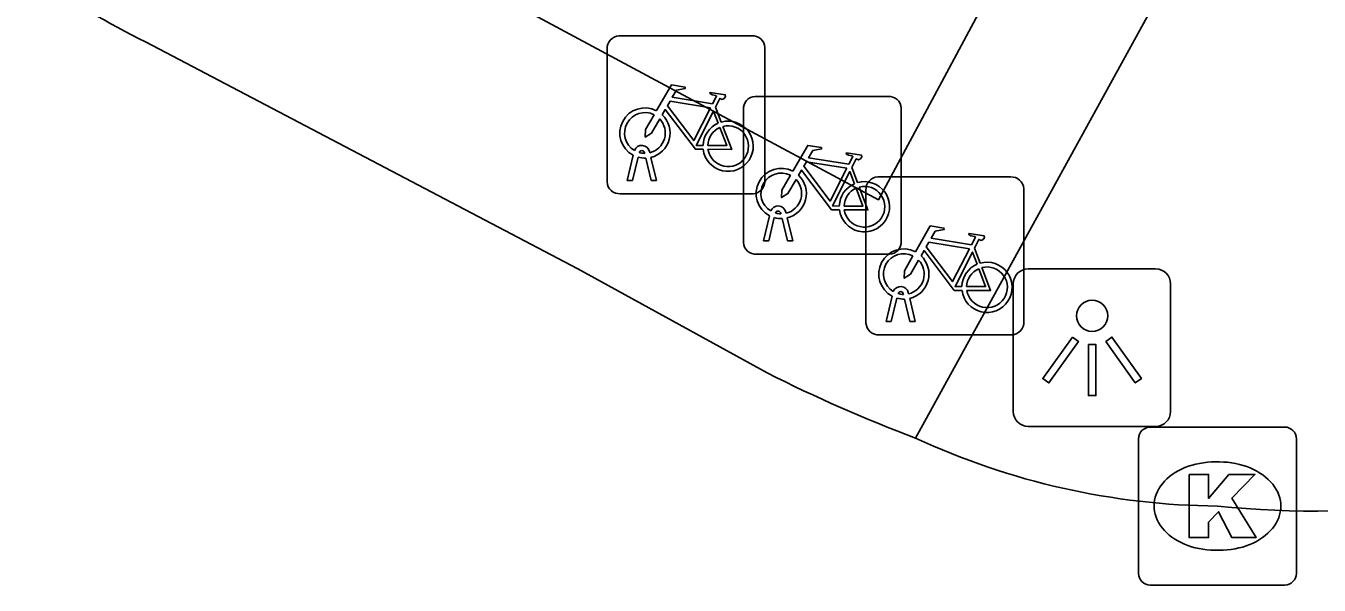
# Model space of a CAD drawing. Extents: x 159489 to 160304, y 383826 to 384530.
# Drawn here: x 160037.86 to 160046.05, y 383902.91 to 383906.45 of the extents above; entities that cross this region are included whole.
import ezdxf

# ---------------------------------------------------------------- set-up
doc = ezdxf.new("R2010")
doc.units = 0
for name, color, linetype in [('IMGEO_Fietsenrek', 7, 'Continuous'), ('IMGEO_Kolk', 7, 'Continuous'), ('IMGEO_Lichtpunt', 7, 'Continuous'), ('IMGEO_Rijbaan_lokaal_open', 7, 'Continuous'), ('IMGEO_Voetpad_open', 7, 'Continuous')]:
    doc.layers.add(name, color=color, linetype=linetype)

msp = doc.modelspace()

# ---------------------------------------------------------------- linework, layer by layer
at = {"layer": 'IMGEO_Fietsenrek'}
for p, q in [((160041.6189, 383906.3875), (160042.4598, 383906.3875)), ((160042.4598, 383906.3875), (160041.6189, 383906.3875)), ((160041.5445, 383905.4629), (160041.5445, 383906.3038)), ((160041.5445, 383906.3038), (160041.5445, 383905.4629)), ((160042.5435, 383906.3131), (160042.5435, 383905.4722)), ((160042.5435, 383905.4722), (160042.5435, 383906.3131)), ((160042.2312, 383905.9372), (160042.2675, 383905.842)), ((160042.4819, 383906.0045), (160043.3228, 383906.0045)), ((160043.3228, 383906.0045), (160042.4819, 383906.0045)), ((160042.4075, 383905.0799), (160042.4075, 383905.9208)), ((160042.4075, 383905.9208), (160042.4075, 383905.0799)), ((160043.4065, 383905.9301), (160043.4065, 383905.0892)), ((160043.4065, 383905.0892), (160043.4065, 383905.9301)), ((160041.6715, 383905.4723), (160041.7098, 383905.6323)), ((160041.7402, 383905.6201), (160041.7049, 383905.4723)), ((160041.7819, 383905.6439), (160041.7809, 383905.6482)), ((160041.823, 383905.4723), (160041.7891, 383905.614)), ((160041.8126, 383905.6554), (160041.8144, 383905.6475)), ((160041.8214, 383905.6183), (160041.8564, 383905.4723)), ((160043.0942, 383905.5542), (160043.1305, 383905.459)), ((160041.7049, 383905.4723), (160041.6715, 383905.4723)), ((160041.8564, 383905.4723), (160041.823, 383905.4723)), ((160043.2579, 383905.4945), (160044.0988, 383905.4945)), ((160044.0988, 383905.4945), (160043.2579, 383905.4945)), ((160042.4691, 383905.3885), (160041.6282, 383905.3885)), ((160041.6282, 383905.3885), (160042.4691, 383905.3885)), ((160043.1835, 383904.5699), (160043.1835, 383905.4108)), ((160043.1835, 383905.4108), (160043.1835, 383904.5699)), ((160044.1825, 383905.4201), (160044.1825, 383904.5792)), ((160044.1825, 383904.5792), (160044.1825, 383905.4201)), ((160042.5345, 383905.0893), (160042.5728, 383905.2493)), ((160042.6032, 383905.2371), (160042.5679, 383905.0893)), ((160042.6449, 383905.2609), (160042.6439, 383905.2652)), ((160042.686, 383905.0893), (160042.6521, 383905.231)), ((160042.6756, 383905.2724), (160042.6774, 383905.2645)), ((160042.6844, 383905.2353), (160042.7194, 383905.0893)), ((160042.5679, 383905.0893), (160042.5345, 383905.0893)), ((160042.7194, 383905.0893), (160042.686, 383905.0893)), ((160043.8702, 383905.0442), (160043.9065, 383904.949)), ((160043.3321, 383905.0055), (160042.4912, 383905.0055)), ((160042.4912, 383905.0055), (160043.3321, 383905.0055)), ((160043.3105, 383904.5793), (160043.3488, 383904.7393)), ((160043.3792, 383904.7271), (160043.3439, 383904.5793)), ((160043.4209, 383904.7509), (160043.4199, 383904.7552)), ((160043.462, 383904.5793), (160043.4281, 383904.721)), ((160043.4516, 383904.7624), (160043.4534, 383904.7545)), ((160043.4604, 383904.7253), (160043.4954, 383904.5793)), ((160043.3439, 383904.5793), (160043.3105, 383904.5793)), ((160043.4954, 383904.5793), (160043.462, 383904.5793)), ((160044.1081, 383904.4955), (160043.2672, 383904.4955)), ((160043.2672, 383904.4955), (160044.1081, 383904.4955))]:
    msp.add_line(p, q, dxfattribs=at)
for points in [[(160041.8571, 383905.9142), (160041.9518, 383906.0777), (160042.038, 383906.0639), (160042.0397, 383906.0552), (160041.9836, 383906.0443), (160041.9574, 383905.999), (160042.2126, 383905.9582)], [(160042.2126, 383905.9582), (160042.2376, 383906.007), (160042.2325, 383906.011), (160042.2093, 383906.0147), (160042.1966, 383906.0222), (160042.1956, 383906.0253), (160042.1978, 383906.0299), (160042.2926, 383906.0148), (160042.2949, 383906.0045), (160042.2855, 383905.9921), (160042.2731, 383905.9857), (160042.2586, 383905.9919), (160042.2312, 383905.9372)], [(160042.1997, 383905.933), (160041.9429, 383905.974), (160041.9262, 383905.9452), (160042.0932, 383905.7249), (160042.1997, 383905.933)], [(160041.8778, 383905.8617), (160041.8262, 383905.7725), (160041.7863, 383905.7465), (160041.7875, 383905.794), (160041.842, 383905.8882)], [(160042.1528, 383905.6695), (160042.1031, 383905.6696), (160041.9124, 383905.9213), (160041.8934, 383905.8885)], [(160042.2477, 383905.835), (160042.2184, 383905.9118), (160042.109, 383905.6937), (160042.1517, 383905.6936)], [(160042.1817, 383905.6935), (160042.3016, 383905.6933), (160042.2584, 383905.8069)], [(160042.2782, 383905.8138), (160042.3332, 383905.6692), (160042.1831, 383905.6695)], [(160042.7201, 383905.5312), (160042.8148, 383905.6947), (160042.901, 383905.6809), (160042.9027, 383905.6722), (160042.8466, 383905.6613), (160042.8204, 383905.616), (160043.0756, 383905.5752)], [(160043.0756, 383905.5752), (160043.1006, 383905.624), (160043.0955, 383905.628), (160043.0723, 383905.6317), (160043.0596, 383905.6392), (160043.0586, 383905.6423), (160043.0608, 383905.6469), (160043.1556, 383905.6318), (160043.1579, 383905.6215), (160043.1485, 383905.6091), (160043.1361, 383905.6027), (160043.1216, 383905.6089), (160043.0942, 383905.5542)], [(160043.0158, 383905.2865), (160042.9661, 383905.2866), (160042.7754, 383905.5383), (160042.7564, 383905.5055)], [(160043.0627, 383905.55), (160042.8059, 383905.591), (160042.7892, 383905.5622), (160042.9562, 383905.3419), (160043.0627, 383905.55)], [(160043.1107, 383905.452), (160043.0814, 383905.5288), (160042.972, 383905.3107), (160043.0147, 383905.3106)], [(160042.7408, 383905.4787), (160042.6892, 383905.3895), (160042.6493, 383905.3635), (160042.6505, 383905.411), (160042.705, 383905.5052)], [(160043.0447, 383905.3105), (160043.1646, 383905.3103), (160043.1214, 383905.4239)], [(160043.1412, 383905.4308), (160043.1962, 383905.2862), (160043.0461, 383905.2865)], [(160043.4961, 383905.0212), (160043.5908, 383905.1847), (160043.677, 383905.1709), (160043.6787, 383905.1622), (160043.6226, 383905.1513), (160043.5964, 383905.106), (160043.8516, 383905.0652)], [(160043.8516, 383905.0652), (160043.8766, 383905.114), (160043.8715, 383905.118), (160043.8483, 383905.1217), (160043.8356, 383905.1292), (160043.8346, 383905.1323), (160043.8368, 383905.1369), (160043.9316, 383905.1218), (160043.9339, 383905.1115), (160043.9245, 383905.0991), (160043.9121, 383905.0927), (160043.8976, 383905.0989), (160043.8702, 383905.0442)], [(160043.8387, 383905.04), (160043.5819, 383905.081), (160043.5652, 383905.0522), (160043.7322, 383904.8319), (160043.8387, 383905.04)], [(160043.5168, 383904.9687), (160043.4652, 383904.8795), (160043.4253, 383904.8535), (160043.4265, 383904.901), (160043.481, 383904.9952)], [(160043.7918, 383904.7765), (160043.7421, 383904.7766), (160043.5514, 383905.0283), (160043.5324, 383904.9955)], [(160043.8867, 383904.942), (160043.8574, 383905.0188), (160043.748, 383904.8007), (160043.7907, 383904.8006)], [(160043.8207, 383904.8005), (160043.9406, 383904.8003), (160043.8974, 383904.9139)], [(160043.9172, 383904.9208), (160043.9722, 383904.7762), (160043.8221, 383904.7765)]]:
    msp.add_lwpolyline(points, dxfattribs=at)
for centre, radius, start, end in [((160041.6222, 383906.3096), 0.0779, 92.4484, 184.28452), ((160041.6222, 383906.3096), 0.0779, 92.4484, 184.28452), ((160042.4656, 383906.3098), 0.0779, 2.4484, 94.28452), ((160042.4656, 383906.3098), 0.0779, 2.4484, 94.28452), ((160042.4852, 383905.9266), 0.0779, 92.4484, 184.28452), ((160042.4852, 383905.9266), 0.0779, 92.4484, 184.28452), ((160043.3286, 383905.9268), 0.0779, 2.4484, 94.28452), ((160043.3286, 383905.9268), 0.0779, 2.4484, 94.28452), ((160041.7841, 383905.7729), 0.159, 62.67661, 242.13685), ((160041.7841, 383905.7729), 0.129, 63.31916, 238.90302), ((160041.7841, 383905.7729), 0.129, 283.60429, 43.43025), ((160041.7841, 383905.7729), 0.159, 283.5766, 46.60424), ((160042.3107, 383905.6889), 0.159, 113.3408, 178.32165), ((160042.3107, 383905.6889), 0.159, 187.0065, 105.77075), ((160042.3107, 383905.6889), 0.129, 113.92302, 177.95563), ((160042.3107, 383905.6889), 0.129, 188.67146, 104.58832), ((160041.7639, 383905.6443), 0.0499, 12.8025, 158.69338), ((160041.7841, 383905.7729), 0.159, 253.99666, 271.78671), ((160041.7639, 383905.6443), 0.0174, 12.8025, 163.45023), ((160041.7841, 383905.7729), 0.129, 253.41502, 269.02044), ((160042.6471, 383905.3899), 0.159, 62.67661, 242.13685), ((160041.6224, 383905.4662), 0.0779, 182.4484, 274.28452), ((160041.6224, 383905.4662), 0.0779, 182.4484, 274.28452), ((160042.4658, 383905.4664), 0.0779, 272.4484, 4.28452), ((160042.4658, 383905.4664), 0.0779, 272.4484, 4.28452), ((160042.6471, 383905.3899), 0.129, 63.31916, 238.90302), ((160042.6471, 383905.3899), 0.129, 283.60429, 43.43025), ((160042.6471, 383905.3899), 0.159, 283.5766, 46.60424), ((160043.1737, 383905.3059), 0.159, 113.3408, 178.32165), ((160043.1737, 383905.3059), 0.159, 187.0065, 105.77075), ((160043.2612, 383905.4166), 0.0779, 92.4484, 184.28452), ((160043.2612, 383905.4166), 0.0779, 92.4484, 184.28452), ((160044.1046, 383905.4168), 0.0779, 2.4484, 94.28452), ((160044.1046, 383905.4168), 0.0779, 2.4484, 94.28452), ((160043.1737, 383905.3059), 0.129, 113.92302, 177.95563), ((160043.1737, 383905.3059), 0.129, 188.67146, 104.58832), ((160042.6269, 383905.2613), 0.0499, 12.8025, 158.69338), ((160042.6471, 383905.3899), 0.159, 253.99666, 271.78671), ((160042.6269, 383905.2613), 0.0174, 12.8025, 163.45023), ((160042.6471, 383905.3899), 0.129, 253.41502, 269.02044), ((160042.4854, 383905.0832), 0.0779, 182.4484, 274.28452), ((160042.4854, 383905.0832), 0.0779, 182.4484, 274.28452), ((160043.4231, 383904.8799), 0.159, 62.67661, 242.13685), ((160043.3288, 383905.0834), 0.0779, 272.4484, 4.28452), ((160043.3288, 383905.0834), 0.0779, 272.4484, 4.28452), ((160043.4231, 383904.8799), 0.129, 63.31916, 238.90302), ((160043.4231, 383904.8799), 0.129, 283.60429, 43.43025), ((160043.4231, 383904.8799), 0.159, 283.5766, 46.60424), ((160043.9497, 383904.7959), 0.159, 187.0065, 105.77075), ((160043.9497, 383904.7959), 0.159, 113.3408, 178.32165), ((160043.9497, 383904.7959), 0.129, 113.92302, 177.95563), ((160043.9497, 383904.7959), 0.129, 188.67146, 104.58832), ((160043.4029, 383904.7513), 0.0499, 12.8025, 158.69338), ((160043.4231, 383904.8799), 0.159, 253.99666, 271.78671), ((160043.4029, 383904.7513), 0.0174, 12.8025, 163.45023), ((160043.4231, 383904.8799), 0.129, 253.41502, 269.02044), ((160043.2614, 383904.5732), 0.0779, 182.4484, 274.28452), ((160043.2614, 383904.5732), 0.0779, 182.4484, 274.28452), ((160044.1048, 383904.5734), 0.0779, 272.4484, 4.28452), ((160044.1048, 383904.5734), 0.0779, 272.4484, 4.28452)]:
    msp.add_arc(centre, radius, start, end, dxfattribs=at)
at = {"layer": 'IMGEO_Kolk'}
for p, q in [((160044.9829, 383903.9115), (160045.8351, 383903.9115)), ((160044.9085, 383902.9849), (160044.9085, 383903.8371)), ((160045.9095, 383903.8371), (160045.9095, 383902.9849)), ((160045.3965, 383903.6907), (160045.4215, 383903.6907)), ((160045.4185, 383903.1313), (160045.3936, 383903.1313)), ((160045.8351, 383902.9105), (160044.9829, 383902.9105))]:
    msp.add_line(p, q, dxfattribs=at)
for points in [[(160044.9829, 383903.9115), (160045.8351, 383903.9115)], [(160044.9085, 383902.9849), (160044.9085, 383903.8371)], [(160045.9095, 383903.8371), (160045.9095, 383902.9849)], [(160045.2287, 383903.611), (160045.3522, 383903.611), (160045.3522, 383903.4598), (160045.4818, 383903.611), (160045.6464, 383903.611), (160045.5003, 383903.4601), (160045.6529, 383903.211), (160045.5006, 383903.211), (160045.4163, 383903.3752), (160045.3522, 383903.3082), (160045.3522, 383903.211), (160045.2287, 383903.211), (160045.2287, 383903.611)], [(160045.8351, 383902.9105), (160044.9829, 383902.9105)]]:
    msp.add_lwpolyline(points, dxfattribs=at)
for centre, start, end in [((160044.985, 383903.835), 91.55205, 178.44795), ((160044.985, 383903.835), 91.55205, 178.44795), ((160045.833, 383903.835), 1.55205, 88.44795), ((160045.833, 383903.835), 1.55205, 88.44795), ((160044.985, 383902.987), 181.55205, 268.44795), ((160044.985, 383902.987), 181.55205, 268.44795), ((160045.833, 383902.987), 271.55205, 358.44795), ((160045.833, 383902.987), 271.55205, 358.44795)]:
    msp.add_arc(centre, 0.0765, start, end, dxfattribs=at)
for centre, major_axis, ratio, start_param, end_param in [((160045.395, 383903.411), (-0.3872, 0.002), 0.722429, 4.712389, 7.853982), ((160045.42, 383903.411), (-0.3901, 0.002), 0.717154, 1.570796, 4.712389)]:
    msp.add_ellipse(centre, major_axis=major_axis, ratio=ratio, start_param=start_param, end_param=end_param, dxfattribs=at)
at = {"layer": 'IMGEO_Lichtpunt'}
for p, q in [((160045.0176, 383904.9121), (160044.2105, 383904.9121)), ((160045.0176, 383904.9121), (160044.2105, 383904.9121)), ((160044.1158, 383904.8175), (160044.1158, 383904.0103)), ((160044.1158, 383904.8175), (160044.1158, 383904.0103)), ((160045.1123, 383904.0103), (160045.1123, 383904.8175)), ((160045.1123, 383904.0103), (160045.1123, 383904.8175)), ((160044.2105, 383903.9157), (160045.0176, 383903.9157)), ((160044.2105, 383903.9157), (160045.0176, 383903.9157))]:
    msp.add_line(p, q, dxfattribs=at)
for points in [[(160044.4902, 383904.4808), (160044.5287, 383904.4533), (160044.3414, 383904.1909), (160044.3029, 383904.2184), (160044.4902, 383904.4808)], [(160044.7016, 383904.4531), (160044.7402, 383904.4805), (160044.9269, 383904.2176), (160044.8883, 383904.1902), (160044.7016, 383904.4531)], [(160044.5917, 383904.4331), (160044.639, 383904.4331), (160044.639, 383904.1107), (160044.5917, 383904.1107), (160044.5917, 383904.4331)]]:
    msp.add_lwpolyline(points, dxfattribs=at)
msp.add_circle((160044.6154, 383904.6154), 0.0994, dxfattribs=at)
for centre, start, end in [((160044.2105, 383904.8175), 90, 180), ((160044.2105, 383904.8175), 90, 180), ((160045.0176, 383904.8175), 0, 90), ((160045.0176, 383904.8175), 0, 90), ((160044.2105, 383904.0103), 180, 270), ((160044.2105, 383904.0103), 180, 270), ((160045.0176, 383904.0103), 270, 0), ((160045.0176, 383904.0103), 270, 360)]:
    msp.add_arc(centre, 0.0946, start, end, dxfattribs=at)
at = {"layer": 'IMGEO_Rijbaan_lokaal_open'}
msp.add_lwpolyline([(160042.558, 383904.254), (160041.36, 383904.913), (160038.667, 383906.327)], dxfattribs=at)
for centre, radius, start, end in [((160041.3691, 383911.8518), 6.1502, 229.14465, 243.93687), ((160046.0103, 383909.0649), 5.6858, 263.92937, 321.662), ((160046.9121, 383912.8879), 9.6697, 243.2379, 249.32441), ((160045.449, 383908.05), 4.6392, 245.1313, 269.50651)]:
    msp.add_arc(centre, radius, start, end, dxfattribs=at)
at = {"layer": 'IMGEO_Voetpad_open'}
for points in [[(160045.627, 383909.756), (160041.22, 383912.13), (160038.863, 383907.713), (160043.262, 383905.35), (160045.627, 383909.756)], [(160046.905, 383910.128), (160045.828, 383908.08), (160043.498, 383903.841)]]:
    msp.add_lwpolyline(points, dxfattribs=at)

doc.saveas('drawing.dxf')
